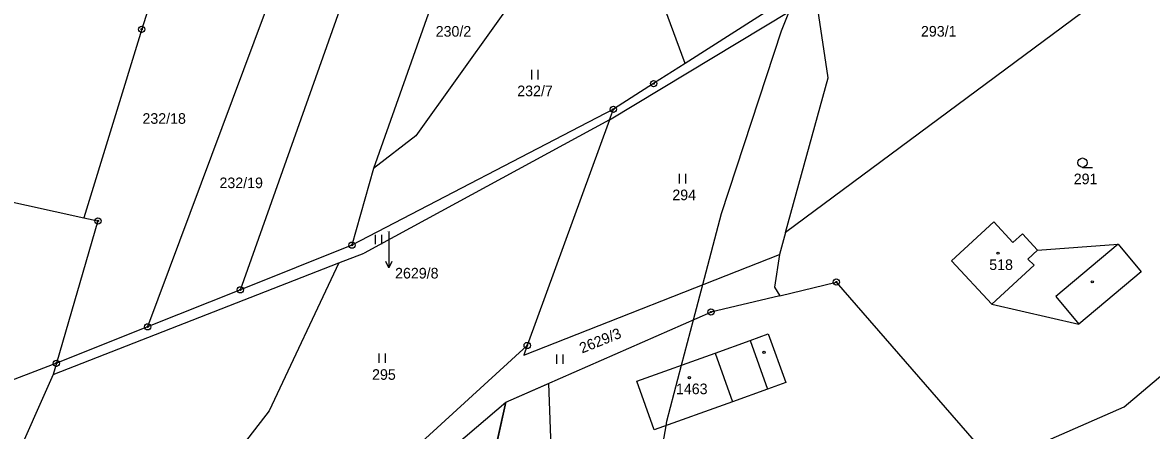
# Model space of a CAD drawing. Extents: x -439246 to -433691, y -1130252 to -1121148.
# Drawn here: x -437317.3 to -437136.6, y -1123791.4 to -1123726.1 of the extents above; entities that cross this region are included whole.
import ezdxf

# ---------------------------------------------------------------- set-up
doc = ezdxf.new("R2010")
doc.units = 0
for name, color, linetype in [('Vrstva 1', 7, 'Continuous'), ('Vrstva 16', 7, 'Continuous'), ('Vrstva 18', 7, 'Continuous'), ('Vrstva 19', 7, 'Continuous'), ('Vrstva 24', 7, 'Continuous'), ('Vrstva 25', 7, 'Continuous'), ('Vrstva 3', 7, 'Continuous'), ('Vrstva 30', 7, 'Continuous'), ('Vrstva 37', 7, 'Continuous'), ('Vrstva 4', 7, 'Continuous'), ('Vrstva 52', 7, 'Continuous')]:
    doc.layers.add(name, color=color, linetype=linetype)

msp = doc.modelspace()

# ---------------------------------------------------------------- linework, layer by layer
at = {"layer": 'Vrstva 1'}
for p, q in [((-437200.81, -1123776.96), (-437197.93, -1123775.93)), ((-437197.93, -1123775.93), (-437195.12, -1123783.72)), ((-437206.43, -1123778.99), (-437200.81, -1123776.96)), ((-437218.95, -1123783.49), (-437206.43, -1123778.99)), ((-437216.16, -1123791.28), (-437218.95, -1123783.49)), ((-437195.12, -1123783.72), (-437198.01, -1123784.75)), ((-437198.01, -1123784.75), (-437203.64, -1123786.8)), ((-437203.64, -1123786.8), (-437216.16, -1123791.28))]:
    msp.add_line(p, q, dxfattribs=at)
for points in [[(-437165.29, -1123703.28), (-437211.21, -1123732.64)], [(-437248.7, -1123714.44), (-437261.09, -1123749.44)], [(-437275.16, -1123715.48), (-437297.27, -1123774.79)], [(-437282.42, -1123768.86), (-437263.56, -1123715.71)], [(-437234.64, -1123716.61), (-437254.32, -1123744.19)], [(-437140.09, -1123718.81), (-437195.18, -1123759.71)], [(-437296.64, -1123722.2), (-437298.21, -1123727.15)], [(-437223.33, -1123741.64), (-437190.3, -1123721.69)], [(-437188.32, -1123734.91), (-437190.3, -1123721.69)], [(-437211.21, -1123732.64), (-437214.49, -1123723.85)], [(-437298.21, -1123727.15), (-437307.48, -1123757.34)], [(-437211.21, -1123732.64), (-437216.26, -1123735.86)], [(-437195.18, -1123759.71), (-437188.32, -1123734.91)], [(-437216.26, -1123735.86), (-437222.7, -1123739.97)], [(-437222.7, -1123739.97), (-437264.56, -1123761.72)], [(-437223.33, -1123741.64), (-437222.7, -1123739.97)], [(-437223.33, -1123741.64), (-437262.62, -1123763)], [(-437223.33, -1123741.64), (-437236.5, -1123777.77)], [(-437254.32, -1123744.19), (-437261.09, -1123749.44)], [(-437261.09, -1123749.44), (-437264.56, -1123761.72)], [(-437335.04, -1123751.28), (-437307.48, -1123757.34)], [(-437305.22, -1123757.83), (-437311.86, -1123780.62)], [(-437307.48, -1123757.34), (-437305.22, -1123757.83)], [(-437161.82, -1123757.98), (-437168.6, -1123764.23)], [(-437161.82, -1123757.98), (-437158.75, -1123761.31)], [(-437195.18, -1123759.71), (-437196.14, -1123763.2)], [(-437158.75, -1123761.31), (-437157.21, -1123759.89)], [(-437157.21, -1123759.89), (-437154.84, -1123762.51)], [(-437264.56, -1123761.72), (-437282.42, -1123768.86)], [(-437154.84, -1123762.51), (-437141.92, -1123761.54)], [(-437141.92, -1123761.54), (-437138.21, -1123765.97)], [(-437140.93, -1123787.62), (-437109.99, -1123761.47)], [(-437266.65, -1123764.57), (-437262.62, -1123763)], [(-437237.05, -1123779.3), (-437196.14, -1123763.2)], [(-437196.14, -1123763.2), (-437196.89, -1123768.46)], [(-437312.39, -1123782.43), (-437266.65, -1123764.57)], [(-437266.65, -1123764.57), (-437277.82, -1123788.21)], [(-437168.6, -1123764.23), (-437162.13, -1123771.18)], [(-437196.08, -1123769.83), (-437187.03, -1123767.62)], [(-437187.03, -1123767.62), (-437161.77, -1123796.73)], [(-437138.21, -1123765.97), (-437148.18, -1123774.34)], [(-437282.42, -1123768.86), (-437297.27, -1123774.79)], [(-437196.89, -1123768.46), (-437196.08, -1123769.83)], [(-437196.08, -1123769.83), (-437207.08, -1123772.42)], [(-437162.13, -1123771.18), (-437148.18, -1123774.34)], [(-437239.93, -1123786.87), (-437207.08, -1123772.42)], [(-437297.27, -1123774.79), (-437311.86, -1123780.62)], [(-437236.5, -1123777.77), (-437289.69, -1123826.42)], [(-437236.5, -1123777.77), (-437237.05, -1123779.3)], [(-437311.86, -1123780.62), (-437322.02, -1123784.5)], [(-437311.86, -1123780.62), (-437312.39, -1123782.43)], [(-437312.39, -1123782.43), (-437332.53, -1123827.7)], [(-437272.08, -1123814.27), (-437239.93, -1123786.87)], [(-437239.93, -1123786.87), (-437243.63, -1123803.52)], [(-437277.82, -1123788.21), (-437288.5, -1123802.07)], [(-437161.77, -1123796.73), (-437140.93, -1123787.62)]]:
    msp.add_lwpolyline(points, dxfattribs=at)
at = {"layer": 'Vrstva 16'}
msp.add_line((-437258.65, -1123762.34), (-437258.65, -1123765.34), dxfattribs=at)
for points in [[(-437258.65, -1123759.55), (-437258.65, -1123762.34)], [(-437258.15, -1123764.34), (-437258.65, -1123765.34), (-437259.15, -1123764.34)]]:
    msp.add_lwpolyline(points, dxfattribs=at)
at = {"layer": 'Vrstva 24'}
for centre, radius in [((-437298.21, -1123727.15), 0.5), ((-437298.21, -1123727.15), 0.1), ((-437216.26, -1123735.86), 0.5), ((-437216.26, -1123735.86), 0.1), ((-437222.7, -1123739.97), 0.5), ((-437222.7, -1123739.97), 0.1), ((-437305.22, -1123757.83), 0.5), ((-437305.22, -1123757.83), 0.1), ((-437264.56, -1123761.72), 0.5), ((-437264.56, -1123761.72), 0.1), ((-437187.03, -1123767.62), 0.5), ((-437187.03, -1123767.62), 0.1), ((-437282.42, -1123768.86), 0.5), ((-437282.42, -1123768.86), 0.1), ((-437207.08, -1123772.42), 0.5), ((-437207.08, -1123772.42), 0.1), ((-437297.27, -1123774.79), 0.5), ((-437297.27, -1123774.79), 0.1), ((-437236.5, -1123777.77), 0.5), ((-437236.5, -1123777.77), 0.1), ((-437311.86, -1123780.62), 0.5), ((-437311.86, -1123780.62), 0.1)]:
    msp.add_circle(centre, radius, dxfattribs=at)
at = {"layer": 'Vrstva 25'}
for p, q in [((-437235.74, -1123735.17), (-437235.74, -1123733.67)), ((-437234.74, -1123735.17), (-437234.74, -1123733.67)), ((-437147.61, -1123749.26), (-437146.01, -1123749.26)), ((-437212.13, -1123751.82), (-437212.13, -1123750.32)), ((-437211.13, -1123751.82), (-437211.13, -1123750.32)), ((-437260.78, -1123761.57), (-437260.78, -1123760.07)), ((-437259.78, -1123761.57), (-437259.78, -1123760.07)), ((-437260.19, -1123780.57), (-437260.19, -1123779.07)), ((-437259.19, -1123780.57), (-437259.19, -1123779.07)), ((-437231.77, -1123780.71), (-437231.77, -1123779.21)), ((-437230.77, -1123780.71), (-437230.77, -1123779.21))]:
    msp.add_line(p, q, dxfattribs=at)
for centre, radius in [((-437147.61, -1123748.51), 0.75), ((-437161.13, -1123762.99), 0.175), ((-437146.05, -1123767.59), 0.175), ((-437198.59, -1123778.86), 0.175), ((-437210.54, -1123782.92), 0.175)]:
    msp.add_circle(centre, radius, dxfattribs=at)
at = {"layer": 'Vrstva 3'}
for points in [[(-437161.82, -1123757.98), (-437168.6, -1123764.23)], [(-437161.82, -1123757.98), (-437158.75, -1123761.31)], [(-437158.75, -1123761.31), (-437157.21, -1123759.89)], [(-437157.21, -1123759.89), (-437154.84, -1123762.51)], [(-437156.37, -1123763.93), (-437154.84, -1123762.51)], [(-437156.37, -1123763.93), (-437155.35, -1123764.93)], [(-437168.6, -1123764.23), (-437162.13, -1123771.18)], [(-437155.35, -1123764.93), (-437162.13, -1123771.18)], [(-437218.95, -1123783.49), (-437206.43, -1123778.99)], [(-437206.43, -1123778.99), (-437203.64, -1123786.8)], [(-437216.16, -1123791.28), (-437218.95, -1123783.49)], [(-437203.64, -1123786.8), (-437216.16, -1123791.28)]]:
    msp.add_lwpolyline(points, dxfattribs=at)
at = {"layer": 'Vrstva 30'}
for p, q in [((-437239.93, -1123786.87), (-437233.11, -1123783.87)), ((-437233.11, -1123783.87), (-437232.24, -1123805.81)), ((-437243.63, -1123803.52), (-437239.93, -1123786.87))]:
    msp.add_line(p, q, dxfattribs=at)
at = {"layer": 'Vrstva 37'}
for centre in [(-437161.13, -1123762.99), (-437210.54, -1123782.92)]:
    msp.add_circle(centre, 0.175, dxfattribs=at)
at = {"layer": 'Vrstva 4'}
for p, q in [((-437200.81, -1123776.96), (-437198.01, -1123784.75)), ((-437206.43, -1123778.99), (-437203.64, -1123786.8))]:
    msp.add_line(p, q, dxfattribs=at)
for points in [[(-437141.92, -1123761.54), (-437151.89, -1123769.91)], [(-437156.37, -1123763.93), (-437154.84, -1123762.51)], [(-437156.37, -1123763.93), (-437155.35, -1123764.93)], [(-437155.35, -1123764.93), (-437162.13, -1123771.18)], [(-437151.89, -1123769.91), (-437148.18, -1123774.34)]]:
    msp.add_lwpolyline(points, dxfattribs=at)
at = {"layer": 'Vrstva 52'}
msp.add_lwpolyline([(-437218.63, -1123815.47), (-437214.28, -1123790.61), (-437214.15, -1123789.88), (-437211.8, -1123780.92), (-437209.89, -1123773.65), (-437208.41, -1123768.03), (-437205.41, -1123756.62), (-437195.81, -1123727.4), (-437194.51, -1123724.23), (-437193.24, -1123721.15), (-437186.43, -1123704.58), (-437186.39, -1123704.51), (-437181.26, -1123694.09), (-437179.39, -1123690.29), (-437177.36, -1123686.88), (-437166.17, -1123668.11), (-437162.18, -1123662.5), (-437150.55, -1123646.15), (-437139.23, -1123630.22), (-437134.18, -1123623.12)], dxfattribs=at)

# ---------------------------------------------------------------- texts
at = {"layer": 'Vrstva 16'}
msp.add_text('2629/8', height=1.7, dxfattribs=at).set_placement((-437257.65, -1123767.05))
at = {"layer": 'Vrstva 18'}
for s, height, p in [('230/2', 1.7, (-437251.15, -1123728.34)), ('293/1', 1.7, (-437173.47, -1123728.33)), ('232/7', 1.7, (-437238.09, -1123737.87)), ('232/18', 1.7, (-437298.09, -1123742.29)), ('232/19', 1.7, (-437285.76, -1123752.59)), ('291', 1.7, (-437149.01, -1123751.96)), ('294', 1.7, (-437213.27, -1123754.52)), ('2629/8', 0.1, (-437258.88, -1123759.55)), ('295', 1.7, (-437261.33, -1123783.27))]:
    msp.add_text(s, height=height, dxfattribs=at).set_placement(p)
msp.add_text('2629/3', height=1.7, rotation=21.9331, dxfattribs=at).set_placement((-437227.72, -1123779.07))
at = {"layer": 'Vrstva 19'}
for s, p in [('518', (-437162.54, -1123765.69)), ('1463', (-437212.69, -1123785.57))]:
    msp.add_text(s, height=1.7, dxfattribs=at).set_placement(p)

doc.saveas('drawing.dxf')
